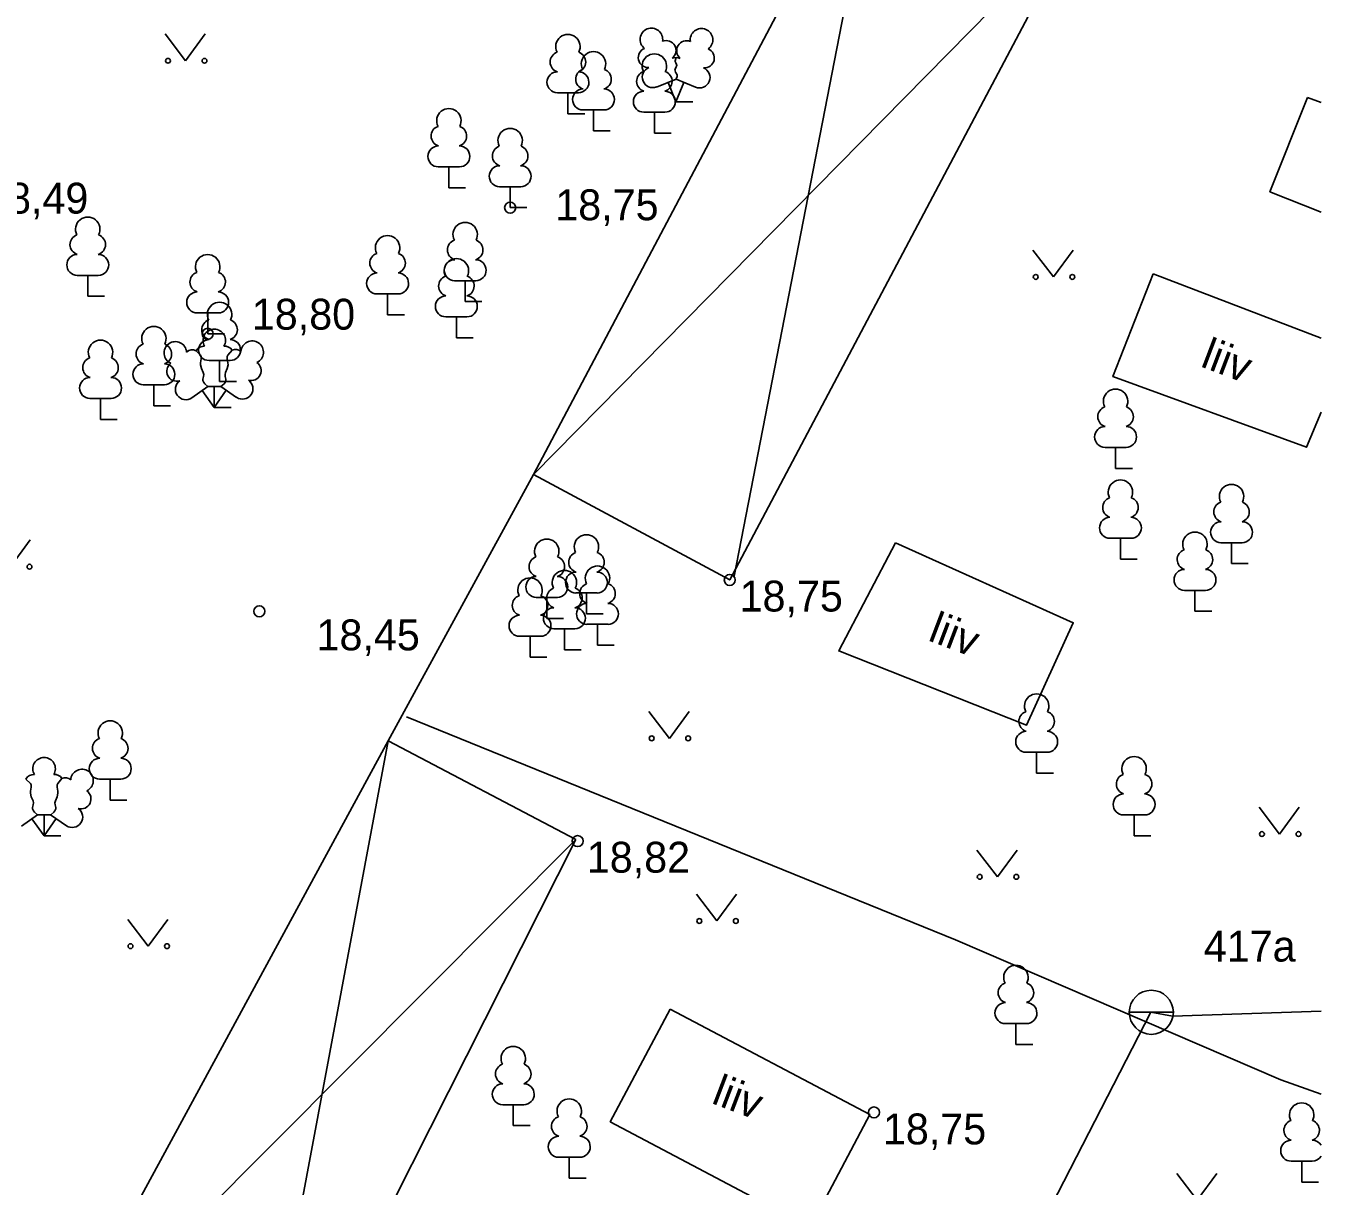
# Model space of a CAD drawing. Extents: x 713540 to 713867, y 6589774 to 6590061.
# Drawn here: x 713837.3 to 713866.67, y 6589948.37 to 6589974.67 of the extents above; entities that cross this region are included whole.
import ezdxf

# ---------------------------------------------------------------- set-up
doc = ezdxf.new("R2010")
doc.units = 0
for name, color, linetype in [('AED', 7, 'Continuous'), ('HALJASTUS', 7, 'Continuous'), ('HOONEDET', 7, 'Continuous'), ('KORGUS', 7, 'Continuous'), ('PUU', 7, 'Continuous'), ('RAJATIS', 7, 'Continuous'), ('SIKAEV', 7, 'Continuous'), ('TEE', 7, 'Continuous'), ('VKAEV', 7, 'Continuous'), ('VTRASS', 7, 'Continuous')]:
    doc.layers.add(name, color=color, linetype=linetype)

msp = doc.modelspace()

# ---------------------------------------------------------------- linework, layer by layer
at = {"layer": 'AED'}
for points in [[(713848.81, 6589964.5), (713845.51, 6589958.46)], [(713866.671, 6589950.454), (713865.76, 6589950.78), (713858.38, 6589953.95), (713845.93, 6589959.01)]]:
    msp.add_lwpolyline(points, dxfattribs=at)
at = {"layer": 'HALJASTUS'}
for p, q in [((713840.457, 6589974.487), (713840.92, 6589973.88)), ((713840.92, 6589973.88), (713841.366, 6589974.487)), ((713860.137, 6589969.587), (713860.6, 6589968.98)), ((713860.6, 6589968.98), (713861.046, 6589969.587)), ((713836.95, 6589962.41), (713837.396, 6589963.017)), ((713851.427, 6589959.127), (713851.89, 6589958.52)), ((713851.89, 6589958.52), (713852.336, 6589959.127)), ((713865.267, 6589956.957), (713865.73, 6589956.35)), ((713865.73, 6589956.35), (713866.176, 6589956.957)), ((713858.867, 6589955.987), (713859.33, 6589955.38)), ((713859.33, 6589955.38), (713859.776, 6589955.987)), ((713852.507, 6589954.987), (713852.97, 6589954.38)), ((713852.97, 6589954.38), (713853.416, 6589954.987)), ((713839.607, 6589954.417), (713840.07, 6589953.81)), ((713840.07, 6589953.81), (713840.516, 6589954.417)), ((713863.397, 6589948.657), (713863.86, 6589948.05)), ((713863.86, 6589948.05), (713864.306, 6589948.657))]:
    msp.add_line(p, q, dxfattribs=at)
for centre in [(713840.519, 6589973.88), (713841.348, 6589973.88), (713860.199, 6589968.98), (713861.028, 6589968.98), (713837.378, 6589962.41), (713851.489, 6589958.52), (713852.318, 6589958.52), (713865.329, 6589956.35), (713866.158, 6589956.35), (713858.929, 6589955.38), (713859.758, 6589955.38), (713852.569, 6589954.38), (713853.398, 6589954.38), (713839.669, 6589953.81), (713840.498, 6589953.81)]:
    msp.add_circle(centre, 0.055, dxfattribs=at)
at = {"layer": 'HOONEDET'}
for points in [[(713853.36, 6589962.2), (713856.72, 6589979.45)], [(713848.81, 6589964.5), (713861.18, 6589977.06)], [(713866.36, 6589973.05), (713865.51, 6589970.91), (713866.671, 6589970.447)], [(713866.671, 6589972.931), (713866.36, 6589973.05)], [(713862.86, 6589969.05), (713861.95, 6589966.72), (713866.34, 6589965.12), (713866.671, 6589965.916)], [(713866.671, 6589967.59), (713862.86, 6589969.05)], [(713857.02, 6589962.95), (713855.73, 6589960.5), (713859.99, 6589958.82), (713861.05, 6589961.14), (713857.02, 6589962.95)], [(713842.34, 6589941.51), (713845.51, 6589958.46)], [(713837.75, 6589944.16), (713849.77, 6589956.23)], [(713851.91, 6589952.38), (713850.55, 6589949.83), (713855.08, 6589947.43), (713856.44, 6589949.99), (713851.91, 6589952.38)]]:
    msp.add_lwpolyline(points, dxfattribs=at)
at = {"layer": 'KORGUS'}
for centre in [(713848.28, 6589970.55), (713841.42, 6589967.69), (713853.26, 6589962.11), (713842.59, 6589961.4), (713849.81, 6589956.19), (713856.53, 6589950.04)]:
    msp.add_circle(centre, 0.125, dxfattribs=at)
at = {"layer": 'PUU'}
for p, q in [((713851.6, 6589973.285), (713852.045, 6589973.46)), ((713852.045, 6589973.46), (713852.485, 6589973.28)), ((713849.83, 6589973.155), (713849.35, 6589973.155)), ((713849.59, 6589972.68), (713849.59, 6589973.155)), ((713852.04, 6589972.95), (713851.865, 6589973.39)), ((713852.04, 6589972.95), (713852.22, 6589973.39)), ((713852.42, 6589972.95), (713852.04, 6589972.95)), ((713849.97, 6589972.68), (713849.59, 6589972.68)), ((713850.41, 6589972.765), (713849.93, 6589972.765)), ((713850.17, 6589972.29), (713850.17, 6589972.765)), ((713851.79, 6589972.715), (713851.31, 6589972.715)), ((713851.55, 6589972.24), (713851.55, 6589972.715)), ((713850.55, 6589972.29), (713850.17, 6589972.29)), ((713851.93, 6589972.24), (713851.55, 6589972.24)), ((713847.13, 6589971.475), (713846.65, 6589971.475)), ((713846.89, 6589971), (713846.89, 6589971.475)), ((713847.27, 6589971), (713846.89, 6589971)), ((713848.52, 6589971.025), (713848.04, 6589971.025)), ((713848.28, 6589970.55), (713848.28, 6589971.025)), ((713848.66, 6589970.55), (713848.28, 6589970.55)), ((713838.94, 6589969.015), (713838.46, 6589969.015)), ((713838.7, 6589968.54), (713838.7, 6589969.015)), ((713847.5, 6589968.895), (713847.02, 6589968.895)), ((713847.26, 6589968.42), (713847.26, 6589968.895)), ((713839.08, 6589968.54), (713838.7, 6589968.54)), ((713845.74, 6589968.595), (713845.26, 6589968.595)), ((713845.5, 6589968.12), (713845.5, 6589968.595)), ((713847.64, 6589968.42), (713847.26, 6589968.42)), ((713841.66, 6589968.165), (713841.18, 6589968.165)), ((713841.42, 6589967.69), (713841.42, 6589968.165)), ((713845.88, 6589968.12), (713845.5, 6589968.12)), ((713847.3, 6589968.075), (713846.82, 6589968.075)), ((713847.06, 6589967.6), (713847.06, 6589968.075)), ((713841.8, 6589967.69), (713841.42, 6589967.69)), ((713847.44, 6589967.6), (713847.06, 6589967.6)), ((713841.93, 6589967.085), (713841.45, 6589967.085)), ((713841.69, 6589966.61), (713841.69, 6589967.085)), ((713840.44, 6589966.535), (713839.96, 6589966.535)), ((713840.2, 6589966.06), (713840.2, 6589966.535)), ((713841.06, 6589966.24), (713841.42, 6589966.495)), ((713841.57, 6589966.02), (713841.295, 6589966.405)), ((713841.42, 6589966.495), (713841.715, 6589966.495)), ((713841.57, 6589966.02), (713841.57, 6589966.495)), ((713841.57, 6589966.02), (713841.84, 6589966.41)), ((713842.07, 6589966.61), (713841.69, 6589966.61)), ((713841.715, 6589966.495), (713842.075, 6589966.25)), ((713839.23, 6589966.225), (713838.75, 6589966.225)), ((713838.99, 6589965.75), (713838.99, 6589966.225)), ((713840.58, 6589966.06), (713840.2, 6589966.06)), ((713841.95, 6589966.02), (713841.57, 6589966.02)), ((713839.37, 6589965.75), (713838.99, 6589965.75)), ((713862.25, 6589965.115), (713861.77, 6589965.115)), ((713862.01, 6589964.64), (713862.01, 6589965.115)), ((713862.39, 6589964.64), (713862.01, 6589964.64)), ((713862.36, 6589963.055), (713861.88, 6589963.055)), ((713862.12, 6589962.58), (713862.12, 6589963.055)), ((713864.88, 6589962.955), (713864.4, 6589962.955)), ((713864.64, 6589962.48), (713864.64, 6589962.955)), ((713862.5, 6589962.58), (713862.12, 6589962.58)), ((713865.02, 6589962.48), (713864.64, 6589962.48)), ((713849.35, 6589961.715), (713848.87, 6589961.715)), ((713849.11, 6589961.24), (713849.11, 6589961.715)), ((713850.25, 6589961.815), (713849.77, 6589961.815)), ((713850.01, 6589961.34), (713850.01, 6589961.815)), ((713864.05, 6589961.875), (713863.57, 6589961.875)), ((713863.81, 6589961.4), (713863.81, 6589961.875)), ((713864.19, 6589961.4), (713863.81, 6589961.4)), ((713849.49, 6589961.24), (713849.11, 6589961.24)), ((713850.39, 6589961.34), (713850.01, 6589961.34)), ((713850.5, 6589961.105), (713850.02, 6589961.105)), ((713850.26, 6589960.63), (713850.26, 6589961.105)), ((713848.97, 6589960.835), (713848.49, 6589960.835)), ((713848.73, 6589960.36), (713848.73, 6589960.835)), ((713849.75, 6589961.005), (713849.27, 6589961.005)), ((713849.51, 6589960.53), (713849.51, 6589961.005)), ((713849.89, 6589960.53), (713849.51, 6589960.53)), ((713850.64, 6589960.63), (713850.26, 6589960.63)), ((713849.11, 6589960.36), (713848.73, 6589960.36)), ((713860.46, 6589958.205), (713859.98, 6589958.205)), ((713860.22, 6589957.73), (713860.22, 6589958.205)), ((713839.45, 6589957.595), (713838.97, 6589957.595)), ((713839.21, 6589957.12), (713839.21, 6589957.595)), ((713860.6, 6589957.73), (713860.22, 6589957.73)), ((713839.59, 6589957.12), (713839.21, 6589957.12)), ((713837.2, 6589956.53), (713837.56, 6589956.785)), ((713837.71, 6589956.31), (713837.435, 6589956.695)), ((713837.56, 6589956.785), (713837.855, 6589956.785)), ((713837.71, 6589956.31), (713837.71, 6589956.785)), ((713837.71, 6589956.31), (713837.98, 6589956.7)), ((713837.855, 6589956.785), (713838.215, 6589956.54)), ((713862.67, 6589956.785), (713862.19, 6589956.785)), ((713862.43, 6589956.31), (713862.43, 6589956.785)), ((713838.09, 6589956.31), (713837.71, 6589956.31)), ((713862.81, 6589956.31), (713862.43, 6589956.31)), ((713859.99, 6589952.055), (713859.51, 6589952.055)), ((713859.75, 6589951.58), (713859.75, 6589952.055)), ((713860.13, 6589951.58), (713859.75, 6589951.58)), ((713848.59, 6589950.215), (713848.11, 6589950.215)), ((713848.35, 6589949.74), (713848.35, 6589950.215)), ((713848.73, 6589949.74), (713848.35, 6589949.74)), ((713849.86, 6589949.025), (713849.38, 6589949.025)), ((713849.62, 6589948.55), (713849.62, 6589949.025)), ((713866.47, 6589948.935), (713865.99, 6589948.935)), ((713866.23, 6589948.46), (713866.23, 6589948.935)), ((713850, 6589948.55), (713849.62, 6589948.55)), ((713866.61, 6589948.46), (713866.23, 6589948.46))]:
    msp.add_line(p, q, dxfattribs=at)
for points in [[(713852.045, 6589973.955), (713852.025, 6589973.88), (713852.025, 6589973.86), (713852.035, 6589973.83), (713852.055, 6589973.795), (713852.06, 6589973.775), (713852.045, 6589973.74), (713852.02, 6589973.69), (713852.015, 6589973.665), (713852.02, 6589973.65), (713852.03, 6589973.62), (713852.065, 6589973.56), (713852.07, 6589973.54), (713852.065, 6589973.52), (713852.05, 6589973.485), (713852.045, 6589973.46)], [(713841.157, 6589967.307), (713841.26, 6589967.205), (713841.275, 6589967.175), (713841.275, 6589967.12), (713841.26, 6589967.03), (713841.26, 6589966.985), (713841.28, 6589966.905), (713841.32, 6589966.815), (713841.33, 6589966.77), (713841.325, 6589966.725), (713841.31, 6589966.66), (713841.31, 6589966.63), (713841.33, 6589966.59), (713841.355, 6589966.56), (713841.42, 6589966.495)], [(713841.974, 6589967.321), (713841.88, 6589967.205), (713841.865, 6589967.175), (713841.865, 6589967.12), (713841.88, 6589967.03), (713841.885, 6589966.985), (713841.865, 6589966.905), (713841.825, 6589966.815), (713841.815, 6589966.77), (713841.82, 6589966.725), (713841.835, 6589966.66), (713841.835, 6589966.63), (713841.815, 6589966.59), (713841.79, 6589966.56), (713841.72, 6589966.495)], [(713837.297, 6589957.597), (713837.4, 6589957.495), (713837.415, 6589957.465), (713837.415, 6589957.41), (713837.4, 6589957.32), (713837.4, 6589957.275), (713837.42, 6589957.195), (713837.46, 6589957.105), (713837.47, 6589957.06), (713837.465, 6589957.015), (713837.45, 6589956.95), (713837.45, 6589956.92), (713837.47, 6589956.88), (713837.495, 6589956.85), (713837.56, 6589956.785)], [(713838.114, 6589957.611), (713838.02, 6589957.495), (713838.005, 6589957.465), (713838.005, 6589957.41), (713838.02, 6589957.32), (713838.025, 6589957.275), (713838.005, 6589957.195), (713837.965, 6589957.105), (713837.955, 6589957.06), (713837.96, 6589957.015), (713837.975, 6589956.95), (713837.975, 6589956.92), (713837.955, 6589956.88), (713837.93, 6589956.85), (713837.86, 6589956.785)]]:
    msp.add_lwpolyline(points, dxfattribs=at)
for centre, radius, start, end in [((713851.483, 6589974.364), 0.256, 111.5027, 232.5173), ((713851.483, 6589974.364), 0.256, 350.4856, 111.5002), ((713852.619, 6589974.355), 0.256, 67.6168, 188.6314), ((713852.619, 6589974.355), 0.256, 306.5997, 67.6143), ((713849.59, 6589974.2), 0.277, 332.5799, 207.4201), ((713851.818, 6589974.114), 0.224, 308.5041, 111.5725), ((713852.281, 6589974.109), 0.225, 67.7016, 230.5126), ((713849.42, 6589973.853), 0.233, 109.0217, 253.1415), ((713849.76, 6589973.853), 0.233, 286.8508, 70.9859), ((713850.17, 6589973.81), 0.277, 332.5799, 207.4201), ((713851.409, 6589973.953), 0.224, 111.4304, 274.4987), ((713851.55, 6589973.76), 0.277, 332.5799, 207.4201), ((713852.686, 6589973.943), 0.224, 264.6183, 67.6866), ((713851.514, 6589973.508), 0.237, 111.5014, 291.5004), ((713852.044, 6589973.717), 0.237, 66.7655, 111.5015), ((713852.575, 6589973.5), 0.237, 247.6166, 67.6155), ((713849.353, 6589973.392), 0.238, 90.0016, 269.3953), ((713850, 6589973.463), 0.233, 109.0217, 253.1415), ((713849.827, 6589973.392), 0.238, 270.6047, 89.9984), ((713850.34, 6589973.463), 0.233, 286.8508, 70.9859), ((713851.38, 6589973.413), 0.233, 109.0217, 253.1415), ((713851.72, 6589973.413), 0.233, 286.8508, 70.9859), ((713849.933, 6589973.002), 0.238, 90.0016, 269.3953), ((713850.407, 6589973.002), 0.238, 270.6047, 89.9984), ((713851.313, 6589972.952), 0.238, 90.0016, 269.3953), ((713851.787, 6589972.952), 0.238, 270.6047, 89.9984), ((713846.89, 6589972.52), 0.277, 332.5799, 207.4201), ((713846.72, 6589972.173), 0.233, 109.0217, 253.1415), ((713847.06, 6589972.173), 0.233, 286.8508, 70.9859), ((713848.28, 6589972.07), 0.277, 332.5799, 207.4201), ((713846.653, 6589971.712), 0.238, 90.0016, 269.3953), ((713847.127, 6589971.712), 0.238, 270.6047, 89.9984), ((713848.11, 6589971.723), 0.233, 109.0217, 253.1415), ((713848.45, 6589971.723), 0.233, 286.8508, 70.9859), ((713848.043, 6589971.262), 0.238, 90.0016, 269.3953), ((713848.517, 6589971.262), 0.238, 270.6047, 89.9984), ((713838.7, 6589970.06), 0.277, 332.5799, 207.4201), ((713847.26, 6589969.94), 0.277, 332.5799, 207.4201), ((713838.53, 6589969.713), 0.233, 109.0217, 253.1415), ((713838.87, 6589969.713), 0.233, 286.8508, 70.9859), ((713845.5, 6589969.64), 0.277, 332.5799, 207.4201), ((713847.09, 6589969.593), 0.233, 109.0217, 253.1415), ((713847.43, 6589969.593), 0.233, 286.8508, 70.9859), ((713838.463, 6589969.252), 0.238, 90.0016, 269.3953), ((713838.937, 6589969.252), 0.238, 270.6047, 89.9984), ((713841.42, 6589969.21), 0.277, 332.5799, 207.4201), ((713845.33, 6589969.293), 0.233, 109.0217, 253.1415), ((713845.67, 6589969.293), 0.233, 286.8508, 70.9859), ((713847.06, 6589969.12), 0.277, 332.5799, 207.4201), ((713847.023, 6589969.132), 0.238, 90.0016, 269.3953), ((713847.497, 6589969.132), 0.238, 270.6047, 89.9984), ((713841.25, 6589968.863), 0.233, 109.0217, 253.1415), ((713841.59, 6589968.863), 0.233, 286.8508, 70.9859), ((713845.263, 6589968.832), 0.238, 90.0016, 269.3953), ((713845.737, 6589968.832), 0.238, 270.6047, 89.9984), ((713846.89, 6589968.773), 0.233, 109.0217, 253.1415), ((713847.23, 6589968.773), 0.233, 286.8508, 70.9859), ((713841.183, 6589968.402), 0.238, 90.0016, 269.3953), ((713841.657, 6589968.402), 0.238, 270.6047, 89.9984), ((713846.823, 6589968.312), 0.238, 90.0016, 269.3953), ((713847.297, 6589968.312), 0.238, 270.6047, 89.9984), ((713841.69, 6589968.13), 0.277, 332.5799, 207.4201), ((713840.2, 6589967.58), 0.277, 332.5799, 207.4201), ((713841.52, 6589967.783), 0.233, 109.0217, 253.1415), ((713841.86, 6589967.783), 0.233, 286.8508, 70.9859), ((713838.99, 6589967.27), 0.277, 332.5799, 207.4201), ((713841.453, 6589967.322), 0.238, 90.0016, 269.3953), ((713841.57, 6589967.54), 0.256, 90.0013, 211.0159), ((713841.57, 6589967.54), 0.256, 328.9841, 89.9987), ((713841.927, 6589967.322), 0.238, 270.6047, 89.9984), ((713840.03, 6589967.233), 0.233, 109.0217, 253.1415), ((713840.687, 6589967.257), 0.256, 125.5389, 246.5536), ((713840.37, 6589967.233), 0.233, 286.8508, 70.9859), ((713840.687, 6589967.257), 0.256, 4.5218, 125.5364), ((713841.073, 6589967.124), 0.202, 65.2382, 130.7412), ((713841.333, 6589967.208), 0.202, 84.7965, 150.2995), ((713841.807, 6589967.208), 0.202, 34.3857, 95.2035), ((713842.046, 6589967.133), 0.202, 50.3173, 111.1351), ((713842.43, 6589967.273), 0.256, 55.522, 176.5367), ((713842.43, 6589967.273), 0.256, 294.5049, 55.5195), ((713838.82, 6589966.923), 0.233, 109.0217, 253.1415), ((713839.16, 6589966.923), 0.233, 286.8508, 70.9859), ((713839.963, 6589966.772), 0.238, 90.0016, 269.3953), ((713840.437, 6589966.772), 0.238, 270.6047, 89.9984), ((713840.715, 6589966.84), 0.224, 125.4667, 288.5349), ((713842.41, 6589966.855), 0.224, 252.5235, 55.5918), ((713838.753, 6589966.462), 0.238, 90.0016, 269.3953), ((713839.227, 6589966.462), 0.238, 270.6047, 89.9984), ((713840.924, 6589966.434), 0.237, 125.5377, 305.5366), ((713842.208, 6589966.446), 0.237, 235.5219, 55.5208), ((713862.01, 6589966.16), 0.277, 332.5799, 207.4201), ((713861.84, 6589965.813), 0.233, 109.0217, 253.1415), ((713862.18, 6589965.813), 0.233, 286.8508, 70.9859), ((713861.773, 6589965.352), 0.238, 90.0016, 269.3953), ((713862.247, 6589965.352), 0.238, 270.6047, 89.9984), ((713862.12, 6589964.1), 0.277, 332.5799, 207.4201), ((713864.64, 6589964), 0.277, 332.5799, 207.4201), ((713861.95, 6589963.753), 0.233, 109.0217, 253.1415), ((713862.29, 6589963.753), 0.233, 286.8508, 70.9859), ((713864.47, 6589963.653), 0.233, 109.0217, 253.1415), ((713864.81, 6589963.653), 0.233, 286.8508, 70.9859), ((713861.883, 6589963.292), 0.238, 90.0016, 269.3953), ((713862.357, 6589963.292), 0.238, 270.6047, 89.9984), ((713864.403, 6589963.192), 0.238, 90.0016, 269.3953), ((713864.877, 6589963.192), 0.238, 270.6047, 89.9984), ((713850.01, 6589962.86), 0.277, 332.5799, 207.4201), ((713863.81, 6589962.92), 0.277, 332.5799, 207.4201), ((713849.11, 6589962.76), 0.277, 332.5799, 207.4201), ((713848.94, 6589962.413), 0.233, 109.0217, 253.1415), ((713849.28, 6589962.413), 0.233, 286.8508, 70.9859), ((713849.84, 6589962.513), 0.233, 109.0217, 253.1415), ((713850.18, 6589962.513), 0.233, 286.8508, 70.9859), ((713863.64, 6589962.573), 0.233, 109.0217, 253.1415), ((713863.98, 6589962.573), 0.233, 286.8508, 70.9859), ((713849.51, 6589962.05), 0.277, 332.5799, 207.4201), ((713849.773, 6589962.052), 0.238, 90.0016, 269.3953), ((713850.26, 6589962.15), 0.277, 332.5799, 207.4201), ((713850.247, 6589962.052), 0.238, 270.6047, 89.9984), ((713863.573, 6589962.112), 0.238, 90.0016, 269.3953), ((713864.047, 6589962.112), 0.238, 270.6047, 89.9984), ((713848.73, 6589961.88), 0.277, 332.5799, 207.4201), ((713848.873, 6589961.952), 0.238, 90.0016, 269.3953), ((713849.347, 6589961.952), 0.238, 270.6047, 89.9984), ((713850.09, 6589961.803), 0.233, 109.0217, 253.1415), ((713850.43, 6589961.803), 0.233, 286.8508, 70.9859), ((713848.56, 6589961.533), 0.233, 109.0217, 253.1415), ((713848.9, 6589961.533), 0.233, 286.8508, 70.9859), ((713849.34, 6589961.703), 0.233, 109.0217, 253.1415), ((713849.68, 6589961.703), 0.233, 286.8508, 70.9859), ((713849.273, 6589961.242), 0.238, 90.0016, 269.3953), ((713849.747, 6589961.242), 0.238, 270.6047, 89.9984), ((713850.023, 6589961.342), 0.238, 90.0016, 269.3953), ((713850.497, 6589961.342), 0.238, 270.6047, 89.9984), ((713848.493, 6589961.072), 0.238, 90.0016, 269.3953), ((713848.967, 6589961.072), 0.238, 270.6047, 89.9984), ((713860.22, 6589959.25), 0.277, 332.5799, 207.4201), ((713860.05, 6589958.903), 0.233, 109.0217, 253.1415), ((713860.39, 6589958.903), 0.233, 286.8508, 70.9859), ((713839.21, 6589958.64), 0.277, 332.5799, 207.4201), ((713839.04, 6589958.293), 0.233, 109.0217, 253.1415), ((713839.38, 6589958.293), 0.233, 286.8508, 70.9859), ((713859.983, 6589958.442), 0.238, 90.0016, 269.3953), ((713860.457, 6589958.442), 0.238, 270.6047, 89.9984), ((713837.71, 6589957.83), 0.256, 90.0013, 211.0159), ((713837.71, 6589957.83), 0.256, 328.9841, 89.9987), ((713838.973, 6589957.832), 0.238, 90.0016, 269.3953), ((713839.447, 6589957.832), 0.238, 270.6047, 89.9984), ((713862.43, 6589957.83), 0.277, 332.5799, 207.4201), ((713837.473, 6589957.498), 0.202, 84.7965, 150.2995), ((713837.948, 6589957.498), 0.202, 34.3857, 95.2035), ((713838.186, 6589957.423), 0.202, 50.3173, 111.1351), ((713838.57, 6589957.563), 0.256, 55.522, 176.5367), ((713838.57, 6589957.563), 0.256, 294.5049, 55.5195), ((713862.26, 6589957.483), 0.233, 109.0217, 253.1415), ((713862.6, 6589957.483), 0.233, 286.8508, 70.9859), ((713838.55, 6589957.145), 0.224, 252.5235, 55.5918), ((713862.193, 6589957.022), 0.238, 90.0016, 269.3953), ((713862.667, 6589957.022), 0.238, 270.6047, 89.9984), ((713838.348, 6589956.736), 0.237, 235.5219, 55.5208), ((713859.75, 6589953.1), 0.277, 332.5799, 207.4201), ((713859.58, 6589952.753), 0.233, 109.0217, 253.1415), ((713859.92, 6589952.753), 0.233, 286.8508, 70.9859), ((713859.513, 6589952.292), 0.238, 90.0016, 269.3953), ((713859.987, 6589952.292), 0.238, 270.6047, 89.9984), ((713848.35, 6589951.26), 0.277, 332.5799, 207.4201), ((713848.18, 6589950.913), 0.233, 109.0217, 253.1415), ((713848.52, 6589950.913), 0.233, 286.8508, 70.9859), ((713848.113, 6589950.452), 0.238, 90.0016, 269.3953), ((713848.587, 6589950.452), 0.238, 270.6047, 89.9984), ((713849.62, 6589950.07), 0.277, 332.5799, 207.4201), ((713866.23, 6589949.98), 0.277, 332.5799, 207.4201), ((713849.45, 6589949.723), 0.233, 109.0217, 253.1415), ((713849.79, 6589949.723), 0.233, 286.8508, 70.9859), ((713866.06, 6589949.633), 0.233, 109.0217, 253.1415), ((713866.4, 6589949.633), 0.233, 286.8508, 70.9859), ((713849.383, 6589949.262), 0.238, 90.0016, 269.3953), ((713849.857, 6589949.262), 0.238, 270.6047, 89.9984), ((713865.993, 6589949.172), 0.238, 90.0016, 269.3953), ((713866.467, 6589949.172), 0.238, 31.2092, 89.9984), ((713866.467, 6589949.172), 0.238, 270.6047, 328.7908)]:
    msp.add_arc(centre, radius, start, end, dxfattribs=at)
at = {"layer": 'RAJATIS'}
for points in [[(713856.72, 6589979.45), (713861.18, 6589977.06), (713853.26, 6589962.11), (713848.81, 6589964.5), (713856.72, 6589979.45)], [(713849.77, 6589956.23), (713842.34, 6589941.51), (713837.75, 6589944.16), (713837.75, 6589944.16), (713845.51, 6589958.46), (713849.77, 6589956.23)]]:
    msp.add_lwpolyline(points, dxfattribs=at)
at = {"layer": 'VKAEV'}
msp.add_line((713862.32, 6589952.31), (713863.32, 6589952.31), dxfattribs=at)
msp.add_circle((713862.82, 6589952.31), 0.5, dxfattribs=at)
at = {"layer": 'VTRASS'}
for points in [[(713862.81, 6589952.31), (713848.73, 6589924.93)], [(713866.671, 6589952.335), (713863.3, 6589952.22), (713862.81, 6589952.31)]]:
    msp.add_lwpolyline(points, dxfattribs=at)

# ---------------------------------------------------------------- texts
at = {"layer": 'KORGUS'}
for s, p in [('18,49', (713836.371, 6589970.415)), ('18,75', (713849.303, 6589970.265)), ('18,80', (713842.421, 6589967.785)), ('18,75', (713853.483, 6589961.395)), ('18,45', (713843.888, 6589960.515)), ('18,82', (713850.018, 6589955.475)), ('18,75', (713856.733, 6589949.315))]:
    msp.add_text(s, height=0.7, dxfattribs=at).set_placement(p)
at = {"layer": 'SIKAEV'}
msp.add_text('417a', height=0.7, dxfattribs=at).set_placement((713864.01, 6589953.46))
at = {"layer": 'TEE'}
for p in [(713863.91, 6589966.958), (713857.73, 6589960.748), (713852.82, 6589950.258)]:
    msp.add_text('liiv', height=0.7, rotation=339.1883, dxfattribs=at).set_placement(p)

doc.saveas('drawing.dxf')
